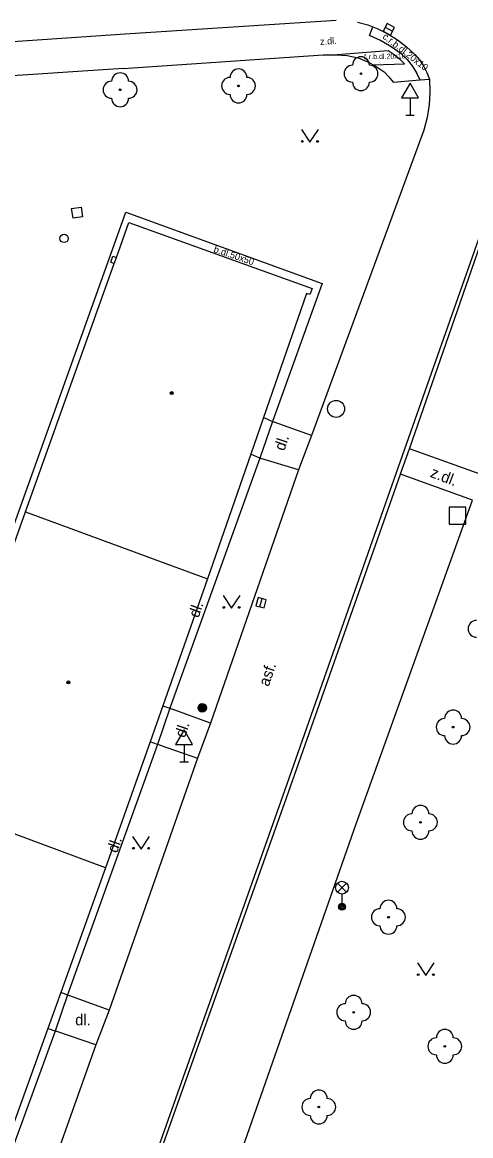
# Model space of a CAD drawing. Extents: x -596024 to -594475, y -1163820 to -1161957.
# Drawn here: x -595792.6 to -595766.1, y -1162156.8 to -1162091.1 of the extents above; entities that cross this region are included whole.
import ezdxf

# ---------------------------------------------------------------- set-up
doc = ezdxf.new("R2010")
doc.units = 0
for name, color, linetype in [('Level 10', 7, 'Continuous'), ('Level 11', 7, 'Continuous'), ('Level 22', 7, 'Continuous'), ('Level 24', 7, 'Continuous'), ('Level 25', 7, 'Continuous'), ('Level 26', 7, 'Continuous'), ('Level 27', 7, 'Continuous'), ('Level 31', 7, 'Continuous'), ('Level 33', 7, 'Continuous'), ('Level 34', 7, 'Continuous'), ('Level 36', 7, 'Continuous'), ('Level 39', 7, 'Continuous'), ('Level 40', 7, 'Continuous'), ('Level 5', 7, 'Continuous'), ('Level 51', 7, 'Continuous')]:
    doc.layers.add(name, color=color, linetype=linetype)

msp = doc.modelspace()

# ---------------------------------------------------------------- linework, layer by layer
at = {"layer": 'Level 10'}
for points in [[(-595786.52, -1162091.79), (-595774.06, -1162090.98)], [(-595772.81, -1162091.09), (-595772.2, -1162091.26), (-595771.89, -1162091.38), (-595771.61, -1162091.49)], [(-595802.1, -1162092.84), (-595786.52, -1162091.79)], [(-595771.61, -1162091.49), (-595771.01, -1162091.79)], [(-595771.01, -1162091.79), (-595770.44, -1162092.14)], [(-595770.44, -1162092.14), (-595769.91, -1162092.55)], [(-595769.91, -1162092.55), (-595769.42, -1162093)], [(-595769.42, -1162093), (-595769.14, -1162093.33)], [(-595769.14, -1162093.33), (-595768.9, -1162093.68), (-595768.71, -1162094.07), (-595768.56, -1162094.47)], [(-595768.56, -1162094.47), (-595768.54, -1162095.23)], [(-595768.54, -1162095.23), (-595768.58, -1162095.98), (-595768.7, -1162096.73), (-595768.88, -1162097.47)], [(-595768.88, -1162097.47), (-595775.53, -1162115.49), (-595776.28, -1162117.52)], [(-595776.28, -1162117.52), (-595781.49, -1162132.46)], [(-595785.49, -1162160.76), (-595785.32, -1162160.84), (-595781.22, -1162162.23), (-595772.88, -1162138.41), (-595766.02, -1162119.31)], [(-595781.49, -1162132.46), (-595782.25, -1162134.53)], [(-595782.25, -1162134.53), (-595787.47, -1162149.41)], [(-595787.47, -1162149.41), (-595788.25, -1162151.45)], [(-595788.25, -1162151.45), (-595790.91, -1162158.93), (-595789.42, -1162159.46), (-595790.08, -1162161.21)]]:
    msp.add_lwpolyline(points, dxfattribs=at)
at = {"layer": 'Level 11'}
for points in [[(-595772.09, -1162091.88), (-595771.89, -1162091.38)], [(-595771.44, -1162092.19), (-595772.09, -1162091.88)], [(-595770.81, -1162092.55), (-595771.44, -1162092.19)], [(-595786.64, -1162093.84), (-595774.83, -1162093.02)], [(-595774.83, -1162093.02), (-595774.58, -1162093.02), (-595774.33, -1162093.02), (-595774.26, -1162093.02), (-595774.08, -1162093.03)], [(-595774.26, -1162093.02), (-595770.99, -1162092.78)], [(-595774.08, -1162093.03), (-595773.42, -1162093.07), (-595772.77, -1162093.21), (-595772.15, -1162093.45), (-595771.88, -1162093.61), (-595771.58, -1162093.79)], [(-595770.99, -1162092.78), (-595770.65, -1162093.01), (-595770.33, -1162093.27), (-595770.04, -1162093.56)], [(-595770.22, -1162092.96), (-595770.81, -1162092.55)], [(-595770.22, -1162092.96), (-595769.88, -1162093.3), (-595769.58, -1162093.67), (-595769.32, -1162094.08)], [(-595771.88, -1162093.61), (-595770.04, -1162093.56)], [(-595771.58, -1162093.79), (-595771.24, -1162094.03), (-595770.95, -1162094.32), (-595770.69, -1162094.64)], [(-595786.64, -1162093.84), (-595802.09, -1162094.85)], [(-595770.69, -1162094.64), (-595769.11, -1162094.51), (-595768.56, -1162094.47)], [(-595769.11, -1162094.51), (-595769.32, -1162094.08)], [(-595785.68, -1162160.68), (-595777.22, -1162136.77), (-595770.5, -1162117.67), (-595764.18, -1162099.76)], [(-595769.74, -1162116.27), (-595764.04, -1162099.89)], [(-595795.24, -1162126.75), (-595786.49, -1162102.31), (-595774.9, -1162106.53), (-595777.82, -1162114.66)], [(-595777.82, -1162114.66), (-595778.57, -1162116.83)], [(-595778.35, -1162114.43), (-595778.29, -1162114.45), (-595777.82, -1162114.66)], [(-595777.82, -1162114.66), (-595777.72, -1162114.71)], [(-595775.53, -1162115.49), (-595777.72, -1162114.71)], [(-595778.57, -1162116.83), (-595783.88, -1162131.59)], [(-595778.57, -1162116.83), (-595779.06, -1162116.62), (-595779.1, -1162116.6)], [(-595778.51, -1162116.85), (-595778.57, -1162116.83)], [(-595770.27, -1162117.78), (-595770.26, -1162117.76), (-595769.74, -1162116.27)], [(-595765.5, -1162117.8), (-595769.74, -1162116.27)], [(-595776.28, -1162117.52), (-595778.51, -1162116.85)], [(-595785.49, -1162160.76), (-595776.99, -1162136.88), (-595770.27, -1162117.78)], [(-595766.02, -1162119.31), (-595770.27, -1162117.78)], [(-595783.88, -1162131.59), (-595784.61, -1162133.72)], [(-595784.3, -1162131.44), (-595783.88, -1162131.59)], [(-595783.88, -1162131.59), (-595783.75, -1162131.64)], [(-595781.49, -1162132.46), (-595783.75, -1162131.64)], [(-595784.61, -1162133.72), (-595789.92, -1162148.5)], [(-595784.61, -1162133.72), (-595785.05, -1162133.57)], [(-595784.52, -1162133.75), (-595784.61, -1162133.72)], [(-595784.52, -1162133.75), (-595782.25, -1162134.53)], [(-595790.32, -1162148.36), (-595790.28, -1162148.37), (-595789.92, -1162148.5)], [(-595789.92, -1162148.5), (-595790.66, -1162150.64)], [(-595789.92, -1162148.5), (-595789.79, -1162148.55)], [(-595787.47, -1162149.41), (-595789.79, -1162148.55)], [(-595790.66, -1162150.64), (-595793.62, -1162158.79), (-595805.37, -1162154.65)], [(-595790.66, -1162150.64), (-595791.04, -1162150.51), (-595791.09, -1162150.49)], [(-595790.56, -1162150.67), (-595790.66, -1162150.64)], [(-595788.25, -1162151.45), (-595790.56, -1162150.67)]]:
    msp.add_lwpolyline(points, dxfattribs=at)
at = {"layer": 'Level 22'}
for centre in [(-595772.6, -1162094.14), (-595786.82, -1162095.09), (-595779.83, -1162094.86), (-595767.16, -1162132.7), (-595769.09, -1162138.32), (-595770.98, -1162143.92), (-595773.03, -1162149.53), (-595767.65, -1162151.54), (-595775.09, -1162155.12)]:
    msp.add_circle(centre, 0.05, dxfattribs=at)
for centre, start, end in [((-595772.6, -1162093.64), 0, 180), ((-595773.1, -1162094.14), 90, 270), ((-595772.1, -1162094.14), 270, 90), ((-595786.82, -1162094.59), 0, 180), ((-595780.33, -1162094.86), 90, 270), ((-595779.83, -1162094.36), 0, 180), ((-595779.33, -1162094.86), 270, 90), ((-595787.32, -1162095.09), 90, 270), ((-595786.32, -1162095.09), 270, 90), ((-595772.6, -1162094.64), 180, 0), ((-595786.82, -1162095.59), 180, 0), ((-595779.83, -1162095.36), 180, 0), ((-595765.78, -1162126.9), 90, 270), ((-595767.16, -1162132.2), 0, 180), ((-595767.66, -1162132.7), 90, 270), ((-595766.66, -1162132.7), 270, 90), ((-595767.16, -1162133.2), 180, 0), ((-595769.59, -1162138.32), 90, 270), ((-595769.09, -1162137.82), 0, 180), ((-595768.59, -1162138.32), 270, 90), ((-595769.09, -1162138.82), 180, 0), ((-595770.98, -1162143.42), 0, 180), ((-595771.48, -1162143.92), 90, 270), ((-595770.48, -1162143.92), 270, 90), ((-595770.98, -1162144.42), 180, 0), ((-595773.53, -1162149.53), 90, 270), ((-595773.03, -1162149.03), 0, 180), ((-595772.53, -1162149.53), 270, 90), ((-595773.03, -1162150.03), 180, 0), ((-595767.65, -1162151.04), 0, 180), ((-595768.15, -1162151.54), 90, 270), ((-595767.15, -1162151.54), 270, 90), ((-595767.65, -1162152.04), 180, 0), ((-595775.09, -1162154.62), 0, 180), ((-595775.59, -1162155.12), 90, 270), ((-595774.59, -1162155.12), 270, 90), ((-595775.09, -1162155.62), 180, 0)]:
    msp.add_arc(centre, 0.5, start, end, dxfattribs=at)
at = {"layer": 'Level 24'}
for points in [[(-595787.37, -1162105.27), (-595787.24, -1162104.9)], [(-595787.24, -1162104.9), (-595787.03, -1162104.98)], [(-595787.37, -1162105.27), (-595787.16, -1162105.34)]]:
    msp.add_lwpolyline(points, dxfattribs=at)
at = {"layer": 'Level 25'}
for radius in [0.25, 0.2, 0.15, 0.1, 0.05]:
    msp.add_circle((-595781.97, -1162131.56), radius, dxfattribs=at)
at = {"layer": 'Level 26'}
for points in [[(-595789.69, -1162102.1), (-595789.12, -1162102.02)], [(-595789.59, -1162102.66), (-595789.69, -1162102.1)], [(-595789.12, -1162102.02), (-595789.04, -1162102.59)], [(-595789.04, -1162102.59), (-595789.59, -1162102.66)]]:
    msp.add_lwpolyline(points, dxfattribs=at)
msp.add_lwpolyline([(-595767.4, -1162120.73), (-595766.4, -1162120.73), (-595766.4, -1162119.73), (-595767.4, -1162119.73)], close=True, dxfattribs=at)
at = {"layer": 'Level 27'}
for p, q in [((-595771.17, -1162091.401), (-595770.73, -1162091.639)), ((-595778.565, -1162125.601), (-595778.435, -1162125.119))]:
    msp.add_line(p, q, dxfattribs=at)
for points in [[(-595771.289, -1162091.621), (-595770.849, -1162091.859), (-595770.611, -1162091.419), (-595771.051, -1162091.181)], [(-595778.324, -1162125.666), (-595778.194, -1162125.184), (-595778.676, -1162125.054), (-595778.806, -1162125.536)]]:
    msp.add_lwpolyline(points, close=True, dxfattribs=at)
msp.add_circle((-595774.07, -1162113.92), 0.5, dxfattribs=at)
at = {"layer": 'Level 31'}
msp.add_circle((-595790.13, -1162103.86), 0.25, dxfattribs=at)
at = {"layer": 'Level 33'}
for p, q in [((-595773.985, -1162142.44), (-595773.455, -1162141.91)), ((-595773.985, -1162141.91), (-595773.455, -1162142.44)), ((-595773.72, -1162142.55), (-595773.72, -1162143.3))]:
    msp.add_line(p, q, dxfattribs=at)
for centre, radius in [((-595773.72, -1162142.175), 0.375), ((-595773.72, -1162143.3), 0.2), ((-595773.72, -1162143.3), 0.145), ((-595773.72, -1162143.3), 0.0876)]:
    msp.add_circle(centre, radius, dxfattribs=at)
at = {"layer": 'Level 34'}
for p, q in [((-595769.7, -1162095.562), (-595769.7, -1162096.58)), ((-595769.95, -1162096.58), (-595769.45, -1162096.58)), ((-595783.04, -1162133.732), (-595783.04, -1162134.75)), ((-595783.29, -1162134.75), (-595782.79, -1162134.75))]:
    msp.add_line(p, q, dxfattribs=at)
for points in [[(-595770.2, -1162095.562), (-595769.2, -1162095.562), (-595769.7, -1162094.696)], [(-595783.54, -1162133.732), (-595782.54, -1162133.732), (-595783.04, -1162132.866)]]:
    msp.add_lwpolyline(points, close=True, dxfattribs=at)
at = {"layer": 'Level 36'}
for points in [[(-595776.11, -1162097.44), (-595775.61, -1162098.19), (-595775.11, -1162097.44)], [(-595780.74, -1162124.94), (-595780.24, -1162125.69), (-595779.74, -1162124.94)], [(-595786.08, -1162139.15), (-595785.58, -1162139.9), (-595785.08, -1162139.15)], [(-595769.27, -1162146.61), (-595768.77, -1162147.36), (-595768.27, -1162146.61)]]:
    msp.add_lwpolyline(points, dxfattribs=at)
for centre in [(-595776.06, -1162098.14), (-595775.161, -1162098.14), (-595780.69, -1162125.64), (-595779.791, -1162125.64), (-595786.03, -1162139.85), (-595785.131, -1162139.85), (-595769.22, -1162147.31), (-595768.321, -1162147.31)]:
    msp.add_circle(centre, 0.05, dxfattribs=at)
at = {"layer": 'Level 39'}
for centre, radius in [((-595783.77, -1162112.99), 0.09), ((-595783.77, -1162112.99), 0.0398), ((-595789.87, -1162130.06), 0.09), ((-595789.87, -1162130.06), 0.0398)]:
    msp.add_circle(centre, radius, dxfattribs=at)
at = {"layer": 'Level 5'}
for points in [[(-595792.41, -1162120), (-595787.16, -1162105.34), (-595787.03, -1162104.98), (-595786.3, -1162102.93)], [(-595786.3, -1162102.93), (-595775.49, -1162106.82)], [(-595775.49, -1162106.82), (-595775.62, -1162107.18)], [(-595775.81, -1162107.12), (-595778.35, -1162114.43)], [(-595775.62, -1162107.18), (-595775.81, -1162107.12)], [(-595778.35, -1162114.43), (-595779.1, -1162116.6)], [(-595779.1, -1162116.6), (-595781.65, -1162123.95)], [(-595794.87, -1162126.87), (-595792.41, -1162120)], [(-595792.41, -1162120), (-595781.65, -1162123.95)], [(-595781.65, -1162123.95), (-595784.3, -1162131.44)], [(-595784.3, -1162131.44), (-595785.05, -1162133.57)], [(-595785.05, -1162133.57), (-595787.68, -1162141)], [(-595787.68, -1162141), (-595798.49, -1162137)], [(-595787.68, -1162141), (-595790.32, -1162148.36)], [(-595790.32, -1162148.36), (-595791.09, -1162150.49)], [(-595791.09, -1162150.49), (-595793.76, -1162157.93)]]:
    msp.add_lwpolyline(points, dxfattribs=at)
at = {"layer": 'Level 51'}
for points in [[(-595777.82, -1162114.66), (-595778.57, -1162116.83)], [(-595778.35, -1162114.43), (-595778.29, -1162114.45), (-595777.82, -1162114.66)], [(-595778.57, -1162116.83), (-595779.06, -1162116.62), (-595779.1, -1162116.6)], [(-595783.88, -1162131.59), (-595784.61, -1162133.72)], [(-595784.3, -1162131.44), (-595783.88, -1162131.59)], [(-595784.61, -1162133.72), (-595785.05, -1162133.57)], [(-595790.32, -1162148.36), (-595790.28, -1162148.37), (-595789.92, -1162148.5)], [(-595789.92, -1162148.5), (-595790.66, -1162150.64)], [(-595790.66, -1162150.64), (-595791.04, -1162150.51), (-595791.09, -1162150.49)]]:
    msp.add_lwpolyline(points, dxfattribs=at)

# ---------------------------------------------------------------- texts
at = {"layer": 'Level 40'}
for s, height, rotation, p in [('č.r.b.dl.20x10', 0.39999, 322, (-595771.36, -1162092.02)), ('z.dl.', 0.4, 4.21254, (-595775, -1162092.45)), ('č.r.b.dl.20x10', 0.3, 1.18535, (-595772.45, -1162093.29)), ('b.dl.50x50', 0.4, 341.1958, (-595781.33, -1162104.66)), ('dl.', 0.65, 71, (-595777.13, -1162116.44)), ('z.dl.', 0.65, 339, (-595768.56, -1162117.92)), ('dl.', 0.65, 70.53, (-595782.19, -1162126.29)), ('asf.', 0.65, 71, (-595778.05, -1162130.34)), ('dl.', 0.65, 71, (-595783, -1162133.37)), ('dl.', 0.65, 70.53, (-595787, -1162140.17))]:
    msp.add_text(s, height=height, rotation=rotation, dxfattribs=at).set_placement(p)
msp.add_text('dl.', height=0.65, dxfattribs=at).set_placement((-595789.47, -1162150.3))

doc.saveas('drawing.dxf')
